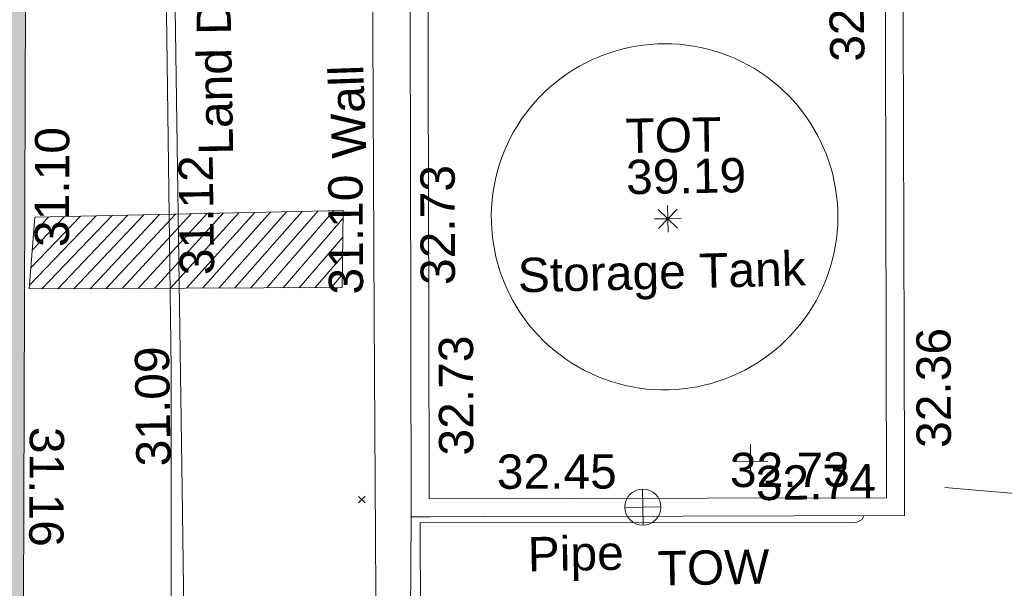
# Model space of a CAD drawing. Header units: millimetres. Extents: x -290717 to 520720, y -103372 to 287762.
# Tile 295 of 375: x 126117 to 136870, y 225566 to 231778. Entities that reach past the tile are written whole.
import ezdxf

# ---------------------------------------------------------------- set-up
doc = ezdxf.new("R2010")
doc.units = ezdxf.units.MM
doc.linetypes.add('IMPORT-UG_DRAINAGE_SURFACE_QLB4 _2_', pattern=[2700, 1500, -300.0000000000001, 0, -250, 150, -300.0000000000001, 0, -200])
doc.linetypes.add('IMPORT-UG_ELEC_STREET LIGHTING_QLB2 _2_', pattern=[2700, 1500, -300.0000000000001, 0, -250, 150, -300.0000000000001, 0, -200])
for name, color, linetype, lineweight, true_color in [('00_TOPO_TOP_OF_WALL', 7, 'Continuous', 9, 0x666666), ('00_UAV_BUILDING_OUTLINE', 5, 'Continuous', 9, 0x0000ff), ('00_UAV_COLLECTION_TANK', 4, 'Continuous', 9, 0x00ffff), ('00_UAV_LAND_DRAIN', 7, 'Continuous', 9, 0xff7f7f), ('00_UAV_LEVEL_SPOT', 7, 'Continuous', 9, 0x666666), ('00_UAV_PIPE', 140, 'Continuous', 9, 0x00bfff), ('00_UAV_TOP_OF_TANK', 7, 'Continuous', 9, 0x666666), ('00_UAV_TOP_OF_WALL', 7, 'Continuous', 9, 0x666666), ('00_UAV_WALL', 7, 'Continuous', 9, 0x7c00a5), ('12333-PUM-2D-U-0001-C01 - Rev2_REVIT IMPORT_dwg', 7, 'Continuous', 9, 0x767676), ('A_RHA_Line', 7, 'Continuous', 9, 0x00a600), ('PUM-SCAR', 7, 'Continuous', 9, 0x999999), ('PUM-SURFACE-QLB4', 4, 'IMPORT-UG_DRAINAGE_SURFACE_QLB4 _2_', 9, 0x00ffff)]:
    doc.layers.add(name, color=color, linetype=linetype, lineweight=lineweight, true_color=true_color)
doc.layers.add('A_RHA_Detail', color=7, linetype='Continuous', lineweight=9)
doc.layers.add('GEN-TEXT', color=7, linetype='Continuous', lineweight=9)
doc.styles.add('Swis721 Lt BT_2', font='swissl.ttf', dxfattribs={"height": 375})

# ---------------------------------------------------------------- blocks, each defined once
blk = doc.blocks.new('12333-PUM-2D-U-0001-C01 - Rev2_REVIT IMPORT_dwg_TOT-2077635-Site Location Plan Existing')
at = {"layer": '00_UAV_TOP_OF_TANK', "color": 254, "true_color": 0xcccccc, "flags": 128}
for points in [[(389.261101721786, 0), (0, 0), (0, 389.261101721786)], [(0, -389.261101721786), (0, 0), (-389.261101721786, 0)], [(275.2491646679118, 275.2491646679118), (0, 0), (-275.2491646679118, 275.2491646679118)], [(275.2491646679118, -275.2491646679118), (0, 0), (-275.2491646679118, -275.2491646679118)]]:
    blk.add_lwpolyline(points, dxfattribs=at)
blk = doc.blocks.new('12333-PUM-2D-U-0001-C01 - Rev2_REVIT IMPORT_dwg_TOW-2077249-Site Location Plan Existing')
at = {"layer": '00_TOPO_TOP_OF_WALL', "color": 254, "true_color": 0xcccccc, "flags": 128}
for points in [[(0, 525.0554400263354), (0, 0), (-525.0554401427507, 0)], [(525.0554401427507, 0), (0, 0), (0, -525.0554400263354)]]:
    blk.add_lwpolyline(points, dxfattribs=at)
at = {"layer": '00_TOPO_TOP_OF_WALL', "color": 254, "true_color": 0xcccccc}
blk.add_circle((0, 0), 525.0554401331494, dxfattribs=at)
blk = doc.blocks.new('12333-PUM-2D-U-0001-C01 - Rev2_REVIT IMPORT_dwg_UAV-2077255-Site Location Plan Existing')
at = {"layer": '00_UAV_LEVEL_SPOT', "color": 254, "true_color": 0xcccccc, "flags": 128}
for points in [[(500.0000000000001, 0), (0, 0), (0, 500.0000000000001)], [(0, -500.0000000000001), (0, 0), (-500.0000000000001, 0)]]:
    blk.add_lwpolyline(points, dxfattribs=at)
blk = doc.blocks.new('12333-PUM-2D-U-0001-C01 - Rev2_REVIT IMPORT_dwg_MGS62954_T2_Galway_ITM_3d_Rev1-2077680-Site Location Plan Existing')
at = {"layer": '00_UAV_COLLECTION_TANK', "color": 254, "true_color": 0xcccccc, "flags": 128}
blk.add_lwpolyline([(534040092.1505001, 725781076.332), (534040023.8455115, 725781036.3608233), (534039953.9266189, 725780999.285024), (534039882.5164837, 725780965.1696459), (534039809.7403836, 725780934.074539), (534039735.7259926, 725780906.0542543), (534039660.6031569, 725780881.1579492), (534039584.5036677, 725780859.4293004), (534039507.5610293, 725780840.9064273), (534039429.9102253, 725780825.621825), (534039351.6874816, 725780813.602308), (534039273.0300272, 725780804.8689628), (534039194.0758543, 725780799.4371104), (534039114.9634753, 725780797.3162804), (534039035.8316802, 725780798.5101933), (534038956.8192929, 725780803.0167544), (534038878.0649282, 725780810.8280581), (534038799.7067478, 725780821.9304005), (534038721.8822187, 725780836.304304), (534038644.7278715, 725780853.9245526), (534038568.3790613, 725780874.7602336), (534038492.9697297, 725780898.7747947), (534038418.6321705, 725780925.9261059), (534038345.4967966, 725780956.1665348), (534038273.6919127, 725780989.4430292), (534038203.3434889, 725781025.6972108), (534038134.5749401, 725781064.8654778), (534038067.5069097, 725781106.8791153), (534038002.2570581, 725781151.6644175), (534037938.9398553, 725781199.1428155), (534037877.6663815, 725781249.2310163), (534037818.5441312, 725781301.8411477), (534037761.6768247, 725781356.8809142), (534037707.1642267, 725781414.253757), (534037655.1019708, 725781473.8590246), (534037605.5813919, 725781535.5921495), (534037558.6893659, 725781599.3448305), (534037514.5081574, 725781665.0052239), (534037473.1152752, 725781732.4581388), (534037434.5833365, 725781801.58524), (534037398.9799395, 725781872.2652552), (534037388.1505001, 725781895.332), (534037356.5135393, 725781967.8741888), (534037327.9420812, 725782041.6775643), (534037302.4862496, 725782116.6126499), (534037280.1907029, 725782192.5479844), (534037261.094555, 725782269.3503513), (534037245.2313068, 725782346.8850132), (534037232.6287882, 725782425.0159479), (534037223.3091079, 725782503.6060872), (534037217.2886161, 725782582.5175573), (534037214.5778748, 725782661.6119206), (534037215.1816393, 725782740.750419), (534037219.0988507, 725782819.7942162), (534037226.3226367, 725782898.6046429), (534037236.8403242, 725782977.0434387), (534037250.6334618, 725783054.9729952), (534037267.6778516, 725783132.2565976), (534037287.943592, 725783208.7586643), (534037311.3951299, 725783284.3449844), (534037337.9913235, 725783358.8829541), (534037367.6855138, 725783432.2418083), (534037400.4256074, 725783504.2928507), (534037436.1541668, 725783574.9096793), (534037474.808512, 725783643.9684081), (534037516.3208302, 725783711.3478848), (534037560.6182945, 725783776.9299028), (534037607.6231925, 725783840.5994087), (534037657.2530614, 725783902.2447051), (534037709.4208335, 725783961.7576447), (534037764.0349889, 725784019.033822), (534037820.9997156, 725784073.9727546), (534037880.2150785, 725784126.4780613), (534037941.5771934, 725784176.4576302), (534038004.9784105, 725784223.8237795), (534038070.3075023, 725784268.4934133), (534038137.4498596, 725784310.3881661), (534038206.2876918, 725784349.4345396), (534038276.7002338, 725784385.5640337), (534038348.5639583, 725784418.7132651), (534038421.752792, 725784448.8240782), (534038444.1505001, 725784457.3320001), (534038518.7387912, 725784483.6961216), (534038594.3656707, 725784506.9136838), (534038670.8984632, 725784526.9439553), (534038748.2029039, 725784543.7517961), (534038826.143375, 725784557.3077196), (534038904.5831422, 725784567.587944), (534038983.3845955, 725784574.5744344), (534039062.4094903, 725784578.2549342), (534039141.5191903, 725784578.6229863), (534039220.5749101, 725784575.6779451), (534039299.437959, 725784569.4249774), (534039377.9699846, 725784559.8750528), (534039456.0332147, 725784547.0449252), (534039533.4907003, 725784530.957103), (534039610.2065544, 725784511.6398098), (534039686.0461914, 725784489.1269345), (534039760.8765628, 725784463.4579725), (534039834.5663906, 725784434.6779559), (534039906.986398, 725784402.8373743), (534039978.0095355, 725784367.9920875), (534040047.5112045, 725784330.2032253), (534040115.3694755, 725784289.5370827), (534040181.4653018, 725784246.0650017), (534040245.6827291, 725784199.8632472), (534040307.9090981, 725784151.0128727), (534040368.0352427, 725784099.5995784), (534040425.9556812, 725784045.7135606), (534040481.5688012, 725783989.449354), (534040534.7770389, 725783930.9056649), (534040585.4870484, 725783870.1851987), (534040633.6098676, 725783807.3944799), (534040679.0610723, 725783742.6436645), (534040721.7609261, 725783676.0463479), (534040761.6345186, 725783607.719364), (534040798.6118979, 725783537.7825819), (534040821.1505, 725783491.332), (534040853.2018769, 725783419.0050387), (534040882.1964005, 725783345.3993481), (534040908.0832046, 725783270.6440575), (534040930.8168747, 725783194.8703133), (534040950.3575287, 725783118.2110481), (534040966.6708852, 725783040.8007485), (534040979.7283253, 725782962.7752184), (534040989.5069417, 725782884.271341), (534040995.9895794, 725782805.426839), (534040999.1648658, 725782726.3800324), (534040999.02723, 725782647.269596), (534040995.5769139, 725782568.2343163), (534040988.8199701, 725782489.4128486), (534040978.768253, 725782410.9434718), (534040965.4393963, 725782332.9638484), (534040948.8567837, 725782255.610781), (534040929.0495066, 725782179.019973), (534040906.0523136, 725782103.3257909), (534040879.9055498, 725782028.6610279), (534040850.6550854, 725781955.1566715), (534040818.3522356, 725781882.9416732), (534040783.0536706, 725781812.1427225), (534040744.8213161, 725781742.8840252), (534040703.7222447, 725781675.2870842), (534040659.8285581, 725781609.470488), (534040613.2172607, 725781545.5497007), (534040563.9701245, 725781483.6368613), (534040512.1735458, 725781423.8405862), (534040457.9183935, 725781366.2657781), (534040401.2998493, 725781311.0134428), (534040342.4172416, 725781258.1805117), (534040281.3738705, 725781207.8596718), (534040218.2768266, 725781160.1392031), (534040153.2368038, 725781115.102823)], close=True, dxfattribs=at)
at = {"layer": '00_UAV_LAND_DRAIN', "color": 254, "true_color": 0xcccccc, "flags": 128}
blk.add_lwpolyline([(534033507.7019633, 725764811.5966702), (534033618.8120132, 725769810.1173351), (534033620.1505001, 725769870.3319999), (534033710.9611723, 725774809.2069005), (534033783.1505001, 725778735.332), (534033786.2570464, 725779808.4411135), (534033800.7308004, 725784808.1792247), (534033806.1505001, 725786680.3320003), (534033714.1505001, 725786670.3320001), (534033701.021753, 725783635.403292), (534033690.1505001, 725781122.332), (534033646.7268459, 725778636.0494431), (534033612.1504999, 725776656.332), (534033572.6233523, 725773636.6806085), (534033541.1505, 725771232.3320001), (534033494.1242883, 725768637.3769853), (534033425.1505001, 725764831.332), (534033400.665271, 725763638.341874), (534033389.2668344, 725763082.9775764)], dxfattribs=at)
at = {"layer": '00_UAV_PIPE', "color": 254, "true_color": 0xcccccc, "flags": 128}
blk.add_lwpolyline([(534036366.9936132, 725778373.9141533), (534036380.1505, 725779397.3320001), (534041136.1505001, 725779310.3320001), (534041208.1505001, 725779343.332), (534041225.9519612, 725779385.546894)], dxfattribs=at)
at = {"layer": '00_UAV_WALL', "color": 254, "true_color": 0xcccccc, "flags": 128}
for points in [[(534036104.2378526, 725764808.5729617), (534035630.2775475, 725764808.1553998), (534035689.4244599, 725768411.136259), (534035726.1505, 725770648.332), (534035792.1285502, 725773409.9824679), (534035867.1694063, 725776550.9757928), (534036720.1505, 725776516.3320001), (534036743.9329351, 725777519.1580106), (534036756.1505001, 725778034.332), (534035874.1505001, 725778044.332), (534035917.8358616, 725781645.7849793), (534035974.5345253, 725786320.0640413), (534036202.9907179, 725786314.5181539)], [(534038472.0184085, 725785805.4500805), (534038019.9921241, 725785812.2549295), (534037985.938989, 725785812.7675688), (534036379.0060002, 725785836.9585), (534036343.5869633, 725783484.1751914), (534036283.006, 725779459.9585), (534036491.4555455, 725779456.8204796), (534037085.7291963, 725779447.8742243), (534039248.9596809, 725779415.3087347), (534041668.7411824, 725779378.8811005), (534041674.9963022, 725779794.3904521), (534041697.0119076, 725781256.8229243), (534041750.257991, 725784793.8049322), (534041764.7411824, 725785755.8811003), (534039822.3109896, 725785785.12264)], [(534036283.006, 725779459.9585), (534036258.006, 725778376.9585), (534036974.006, 725778356.9585), (534036919.006, 725776135.9585001), (534036271.0060001, 725776169.9585001), (534036262.3188564, 725775842.3069291), (534036174.590358, 725772533.4655823), (534037863.4415845, 725772509.1793653), (534038440.5709687, 725772500.8800615), (534038411.1504999, 725769788.3320003), (534036848.1505, 725769794.3319999), (534036843.5849153, 725769647.4888628), (534036792.9814605, 725768019.927353), (534038404.1505, 725767930.3320003), (534038370.3250033, 725766173.4771214), (534038355.1505, 725765385.332), (534036124.9746233, 725765466.4995797)]]:
    blk.add_lwpolyline(points, dxfattribs=at)
blk.add_lwpolyline([(534041475.567997, 725779577.9592772), (534041550.8299727, 725784577.3928086), (534041565.6630056, 725785562.707915), (534037551.5445808, 725785623.136858), (534036572.1791855, 725785637.8803233), (534036511.6606749, 725781617.812187), (534036482.0841768, 725779653.1316853), (534039516.8372066, 725779607.4462076)], close=True, dxfattribs=at)
at = {"xscale": 0.375, "yscale": 0.375, "zscale": 0.375}
for name, p in [('12333-PUM-2D-U-0001-C01 - Rev2_REVIT IMPORT_dwg_TOT-2077635-Site Location Plan Existing', (534039142.1505, 725782666.3320001)), ('12333-PUM-2D-U-0001-C01 - Rev2_REVIT IMPORT_dwg_UAV-2077255-Site Location Plan Existing', (534040000.0000001, 725780000)), ('12333-PUM-2D-U-0001-C01 - Rev2_REVIT IMPORT_dwg_TOW-2077249-Site Location Plan Existing', (534038813.006, 725779521.9585))]:
    blk.add_blockref(name, p, dxfattribs=at)
at = {"layer": '00_UAV_BUILDING_OUTLINE', "color": 251, "true_color": 0x666666, "char_height": 375, "width": 1495.902363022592, "attachment_point": 1, "line_spacing_factor": 1.005061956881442, "style": 'Swis721 Lt BT_2'}
for s, insert, rotation in [('31.10', (534032222.6139867, 725782478.566571), 88.83071842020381), ('31.16', (534032510.1341133, 725780507.1383543), 268.6843652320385)]:
    blk.add_mtext(s, dxfattribs=dict(at, insert=insert, rotation=rotation))
at = {"layer": '00_UAV_COLLECTION_TANK', "color": 251, "true_color": 0x666666, "insert": (534037491.0810061, 725782265.2838459), "char_height": 375, "width": 3599.663464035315, "attachment_point": 1, "rotation": 0.4032071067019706, "line_spacing_factor": 1.005061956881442, "style": 'Swis721 Lt BT_2'}
blk.add_mtext('Storage Tank', dxfattribs=at)
at = {"layer": '00_UAV_LAND_DRAIN', "color": 251, "true_color": 0x666666, "char_height": 375, "attachment_point": 1, "line_spacing_factor": 1.005061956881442, "style": 'Swis721 Lt BT_2'}
for s, insert, width, rotation in [('Land Drain', (534034033.2654653, 725783451.1146829), 2963.311347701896, 90), ('31.12', (534033803.4508265, 725782140.5470278), 1495.902363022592, 89.75214670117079), ('31.09', (534033291.7532359, 725780059.8737012), 1495.902363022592, 89.83413477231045)]:
    blk.add_mtext(s, dxfattribs=dict(at, insert=insert, width=width, rotation=rotation))
at = {"layer": '00_UAV_LEVEL_SPOT', "insert": (534040051.8765643, 725779949.1441548), "char_height": 375, "width": 1495.902363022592, "attachment_point": 1, "line_spacing_factor": 1.005061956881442, "style": 'Swis721 Lt BT_2'}
blk.add_mtext('32.74', dxfattribs=at)
at = {"layer": '00_UAV_PIPE', "color": 251, "true_color": 0x666666, "insert": (534037548.0293381, 725779216.1546805), "char_height": 375, "width": 1201.470786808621, "attachment_point": 1, "line_spacing_factor": 1.005061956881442, "style": 'Swis721 Lt BT_2'}
blk.add_mtext('Pipe', dxfattribs=at)
at = {"layer": '00_UAV_TOP_OF_TANK', "char_height": 375, "attachment_point": 1, "line_spacing_factor": 1.005061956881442, "style": 'Swis721 Lt BT_2'}
for s, insert, width in [('TOT', (534038693.986953, 725783766.580019), 1139.735133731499), ('39.19', (534038693.986953, 725783316.7743858), 1495.902363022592)]:
    blk.add_mtext(s, dxfattribs=dict(at, insert=insert, width=width))
at = {"layer": '00_UAV_TOP_OF_WALL', "insert": (534038963.3925626, 725779036.848938), "char_height": 375, "width": 1343.937678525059, "attachment_point": 1, "line_spacing_factor": 1.005061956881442, "style": 'Swis721 Lt BT_2'}
blk.add_mtext('TOW', dxfattribs=at)
at = {"layer": '00_UAV_WALL', "color": 251, "true_color": 0x666666, "char_height": 375, "attachment_point": 1, "line_spacing_factor": 1.005061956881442, "style": 'Swis721 Lt BT_2'}
for s, insert, width, rotation in [('32.73', (534040945.5524475, 725784347.337853), 1495.902363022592, 89.98480113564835), ('Wall', (534035487.2520581, 725783384.3698277), 1130.237340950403, 91.0117698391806), ('32.73', (534036429.9902959, 725781989.3244014), 1495.902363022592, 89.13752871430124), ('31.10', (534035425.6749411, 725781901.7732468), 1495.902363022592, 89.30504046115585), ('32.73', (534036598.0640077, 725780122.9613972), 1495.902363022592, 89.13752871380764), ('32.36', (534041814.1205226, 725780115.4629287), 1495.902363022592, 89.13752871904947), ('32.45', (534037228.511995, 725780123.8655), 1495.902363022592, 359.13752871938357), ('32.73', (534039774.2632748, 725780098.8566104), 1495.902363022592, 359.13752871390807)]:
    blk.add_mtext(s, dxfattribs=dict(at, insert=insert, width=width, rotation=rotation))
blk = doc.blocks.new('12333-PUM-2D-U-0001-C01 - Rev2_REVIT IMPORT_dwg-1620468-Site Location Plan Existing')
at = {"layer": 'PUM-SCAR', "true_color": 0xdddddd}
h = blk.add_hatch(dxfattribs=at)
h.set_pattern_fill('FP_13', color=254, style=0, pattern_type=2)
h.set_pattern_definition([(225, (-533641079.65, -725615854.3560001), (88.38834764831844, -88.38834764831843), [])])
h.paths.add_polyline_path([(391075.3501529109, 166166.6438212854), (394492.3501529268, 166123.6438213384), (394517.3501528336, 166964.6438213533), (391150.3501528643, 166948.6438212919)])
at = {"layer": 'GEN-TEXT', "color": 253, "true_color": 0xaaaaaa}
for p, q in [((394631.9948137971, 163768.2884823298), (394702.7054919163, 163838.999160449)), ((394702.7054919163, 163768.2884823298), (394631.9948137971, 163838.999160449))]:
    blk.add_line(p, q, dxfattribs=at)
at = {"layer": 'PUM-SCAR', "color": 254, "true_color": 0xdddddd, "flags": 128}
blk.add_lwpolyline([(391075.3501529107, 166166.6438212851), (394492.3501529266, 166123.6438213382), (394517.3501528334, 166964.6438213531), (391150.3501528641, 166948.6438212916)], close=True, dxfattribs=at)
at = {"layer": 'PUM-SURFACE-QLB4', "color": 131, "true_color": 0xaaffff}
blk.add_line((402282.5006528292, 163692.9758213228), (401033.8700274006, 163823.9268442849), dxfattribs=at)
blk.add_blockref('12333-PUM-2D-U-0001-C01 - Rev2_REVIT IMPORT_dwg_MGS62954_T2_Galway_ITM_3d_Rev1-2077680-Site Location Plan Existing', (-533641079.6498471, -725615854.3561786))

msp = doc.modelspace()

# ---------------------------------------------------------------- hatches: boundary and pattern name
at = {"layer": 'A_RHA_Detail', "true_color": 0xc0c0c0}
h = msp.add_hatch(color=9, dxfattribs=at)
h.paths.add_polyline_path([(-80880.60083898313, -68502.79057078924), (-80400.86592458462, -68483.4150911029), (-80400.86592458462, -62984.64684182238), (-24474.85765180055, -63009.32043784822), (-24456.14471274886, -50840.30023854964), (-36622.55041054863, -50831.65104346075), (-36622.5504104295, -44228.57792609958), (-50959.05265825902, -44213.68205212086), (-50959.05265825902, -42573.78171509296), (-54563.93258049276, -42571.21897729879), (-54565.69773355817, -45054.17447471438), (-92408.82109324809, -45027.27149617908), (-92411.78875845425, -49201.74309219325), (-100061.9988811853, -49201.74309219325), (-100052.221444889, -64852.82557835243), (-86120.90825231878, -64852.82557835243), (-86092.16626519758, -62957.90041523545), (-84861.10047611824, -62957.90041520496), (-84854.79054275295, -68240.10973718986), (-80870.60226895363, -68240.10973718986)])
h.paths.add_polyline_path([(-137238.9269955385, -68461.93840922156), (-132719.7426408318, -68433.06336920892), (-132847.0731201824, -62850.0428228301), (-130454.6837966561, -62916.63108081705), (-130498.2830220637, -61355.8539363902), (-117581.136331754, -61423.42893434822), (-117492.3908565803, -49183.91309186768), (-125136.5200282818, -49178.47881939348), (-125133.5727033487, -45032.61887132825), (-163007.1824077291, -45005.69421944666), (-163007.1824077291, -44090.29634113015), (-163123.8521375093, -44090.21339942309), (-163122.6389897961, -42383.751842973), (-166563.8543420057, -42383.75184295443), (-166565.0349082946, -44044.3982420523), (-193158.4656786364, -44025.49275802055), (-193195.152889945, -62863.6565097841), (-137269.7106414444, -62916.63108078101), (-137254.3708868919, -65679.90523788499)])
h.paths.add_polyline_path([(120310.9497607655, -32334.2823016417), (120312.4652266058, -31610.73011961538), (133451.2244789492, -31638.24899384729), (133469.2230092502, -19717.98315777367), (121295.7536929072, -19692.48606427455), (121319.8434528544, -8190.941560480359), (112277.0825929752, -8172.001674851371), (112263.1769726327, -14811.12345451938), (78285.85310969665, -14739.95861435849), (78292.82277619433, -8167.077575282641), (76545.55099677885, -8163.40371230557), (69355.76844230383, -8152.931592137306), (69353.66597202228, -9156.746357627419), (68372.60878942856, -9154.691552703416), (68372.60878942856, -13705.52853212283), (69333.72334743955, -13707.54156767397), (69325.07112544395, -16249.53369225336), (66623.4489111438, -16249.53369225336), (66619.79243932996, -17995.29925522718), (65989.07757491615, -17995.29925522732), (65985.44262769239, -19730.78799479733), (57152.23993372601, -19712.28702423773), (57127.42535098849, -31559.89461998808), (70277.87165423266, -31587.43801817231), (70277.87165428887, -32271.74147154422), (78263.96947906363, -32285.12944888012), (78266.62669288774, -31019.79372153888), (112335.8856506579, -31091.15111856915), (112335.8856506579, -32317.57330550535), (119781.4233959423, -32333.17321910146)])
h.paths.add_polyline_path([(7503.71740934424, -1791.43926322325), (15482.43097389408, -674.0213230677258), (15484.0826184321, 148.1327206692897), (56188.28042539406, 205.5276654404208), (56155.8432600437, 14338.31663138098), (18016.62665932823, 14236.4814953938), (17967.9025208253, 34313.18372075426), (21727.10644861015, 34324.06926249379), (21708.9097307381, 40608.10218319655), (18009.66447156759, 40608.10218325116), (17995.54603703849, 45483.75063445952), (9770.084212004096, 45420.63294734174), (3966.216019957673, 45443.14492469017), (3984.771235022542, 14176.56786831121), (1023.062455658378, 14176.56786840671), (-276.5134647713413, 14190.52623465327), (-231.6790044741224, 5976.811441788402), (-226.4491536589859, 193.7444677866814), (1220.250839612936, 179.5999159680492), (7477.609307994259, 143.2867556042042), (7488.638446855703, -674.0213230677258)])
h.paths.add_polyline_path([(77755.59663317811, 53.47451145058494), (77729.51881611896, 1699.844979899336), (94464.47132486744, 1659.976083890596), (94606.37913471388, 17991.39023626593), (88810.41901146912, 18015.03260816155), (88799.89418497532, 14436.74271609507), (69413.88950349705, 14457.87738898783), (69377.35724448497, 99.62816357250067), (70760.85642036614, 92.0068082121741)])
h.paths.add_polyline_path([(61252.12079698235, 46453.95617369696), (105774.7348988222, 46472.68783510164), (105768.2642197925, 61852.61234310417), (92285.13876306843, 61852.61234310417), (92308.59670397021, 65784.30757142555), (96107.46680002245, 65767.6044524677), (96059.6808111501, 75209.20847378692), (101084.8427276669, 75071.88872768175), (104988.0046543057, 74765.36560410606), (108403.6894220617, 74363.84089439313), (112009.2703903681, 73787.25420864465), (115645.3524814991, 73049.69667210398), (116890.8108050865, 72761.69136255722), (120208.9929832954, 71893.18353872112), (120865.241739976, 71703.68487155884), (124135.6329505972, 70669.67317909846), (127435.6253142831, 69480.50055823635), (127820.4368655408, 69394.93141813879), (128274.3081769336, 69331.69585757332), (128731.879114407, 69306.66104520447), (129189.9401456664, 69320.00258265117), (129645.2782985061, 69371.62688830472), (130094.6997111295, 69461.17185607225), (130535.0520071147, 69588.00939078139), (130963.2464342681, 69751.2498188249), (131376.279516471, 69949.74812593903), (131771.254123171, 70182.11198906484), (132162.5575600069, 70460.54046602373), (132496.0921582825, 70741.69081117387), (132820.8713676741, 71064.98072578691), (133117.4593294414, 71414.31364276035), (133383.77568926, 71787.23923958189), (133616.5473239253, 72178.53728446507), (133817.1647262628, 72590.54524901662), (133982.6025969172, 73017.89547517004), (134111.7005086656, 73457.59040804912), (134203.5529320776, 73906.545904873), (134257.5155882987, 74361.61286220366), (134272.5462649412, 74819.59931534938), (134250.5259874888, 75277.29281749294), (134189.6227572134, 75731.48297750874), (134090.9274700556, 76178.98397761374), (133955.1324028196, 76616.65691996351), (133783.1900598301, 77041.4318434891), (133576.3064937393, 77450.3292564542), (133335.9328436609, 77840.48103831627), (133063.7551572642, 78209.15055536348), (132761.6825665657, 78553.75185442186), (132431.8338935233, 78871.86780505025), (132076.5227904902, 79161.26705200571), (131698.2415079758, 79419.91966864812), (131299.6434187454, 79646.01139199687), (131093.5942456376, 79746.34209763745), (132146.0467355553, 83110.22226149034), (122787.763295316, 86282.54285521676), (121604.3555410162, 82800.35918872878), (117095.9864226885, 83870.84033788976), (116841.9598400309, 83526.35449576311), (116120.5435466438, 91221.9361197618), (110237.7341284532, 91274.27491024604), (110194.3680786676, 90435.39030217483), (104988.0046543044, 90486.49901569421), (104973.2761846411, 94309.82427956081), (103746.1314668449, 94309.82427962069), (103839.9937121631, 122852.1474272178), (96365.09202303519, 122931.9599471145), (96350.3400238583, 123952.416858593), (104555.5505249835, 123902.1925258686), (104607.3234457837, 120248.5396157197), (125502.5015002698, 120134.193340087), (125662.0200253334, 137657.3796883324), (114479.5865733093, 137699.2256881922), (114382.3062641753, 129149.9458158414), (104644.1590035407, 129187.997507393), (104577.9931702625, 126217.3903165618), (101184.4926405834, 126159.1566967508), (101264.6166812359, 135959.2655565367), (89967.23177303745, 135988.8856164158), (89927.63362986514, 125823.6463181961), (93630.53562299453, 125840.7948842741), (93580.6568888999, 122931.9599471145), (88697.38835373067, 122904.7310127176), (88679.38989541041, 95739.0914377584), (86378.25848993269, 95739.0914377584), (86378.18187189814, 96178.10083375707), (83279.5074328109, 96200.92083330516), (83273.62493422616, 95735.74732136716), (70169.67509616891, 95733.22421950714), (70166.2684274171, 96272.07409350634), (66674.99731291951, 96257.14073659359), (66654.74538556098, 95755.71092140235), (65784.77231076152, 95755.71092140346), (65887.65094981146, 117470.6305650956), (53473.34271625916, 117487.9046429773), (53434.44066306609, 98570.4634906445), (40649.41626913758, 98570.46349066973), (40610.16711556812, 94406.01479082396), (38853.82372865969, 94410.36303444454), (38848.65589191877, 89463.65332732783), (40612.46601909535, 89518.45976927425), (40665.38257359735, 86257.73741131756), (38372.19584673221, 86305.7230928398), (38369.79373532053, 76901.0507917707), (50937.95125076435, 76944.40198877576), (50922.88567283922, 74598.78180893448), (56484.90611318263, 74588.85093774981), (56484.9061131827, 75194.85181998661), (92465.40372273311, 75233.02581663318), (92645.92783659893, 71766.64845097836), (89810.5550181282, 69362.83965827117), (85313.16173971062, 69360.94750424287), (85313.16173971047, 66907.40508090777), (75210.14498260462, 66903.15451592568), (75210.14498260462, 63815.70944554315), (70819.40014306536, 63815.70999204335), (70819.21601502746, 64253.35708063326), (69456.8341568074, 64253.35708063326), (69455.71957374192, 66901.99623168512), (61303.3285675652, 66898.56680686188), (61304.56054652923, 63970.32021231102), (70500.41048205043, 63970.32021223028), (70500.40885431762, 61852.59006210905), (61245.64388480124, 61848.69637492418), (61252.12079698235, 46455.07044720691)])
h.paths.add_polyline_path([(-17153.16561239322, 48569.32684293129), (-17153.16561227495, 60770.38083690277), (-29362.88357762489, 60774.7042869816), (-29362.88357762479, 67399.20394583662), (-43507.25361058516, 67405.01911302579), (-43488.53133082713, 69093.07334179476), (-45766.41866234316, 69109.32868391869), (-45794.34620035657, 67405.01911302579), (-47272.11273197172, 67404.21245453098), (-47272.44887636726, 66454.91798912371), (-86004.56386335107, 66468.6329952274), (-86006.66970790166, 60521.58362724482), (-92662.8772251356, 60521.58362724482), (-92666.53762789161, 50184.35611936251), (-79752.016597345, 50179.78302554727), (-79752.016597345, 48591.49323813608), (-17157.71631240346, 48569.32845421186)])
h.paths.add_polyline_path([(-201056.4185879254, 48628.75479108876), (-138377.9751621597, 48634.64535782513), (-138377.9751621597, 50133.28202330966), (-125467.710581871, 50134.49533928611), (-125468.6909603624, 60566.19036866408), (-132186.8595615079, 60565.86652591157), (-132187.4203588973, 66533.01978768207), (-170643.3098734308, 66805.61809689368), (-170643.3098732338, 67738.78475851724), (-200340.0100486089, 67488.93693767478), (-200348.7175167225, 60827.7802510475), (-201057.5650552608, 60827.71357562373), (-201056.6510294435, 51102.0431337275)])
h.paths.add_polyline_path([(-240051.5126725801, 54769.1949116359), (-239444.4902595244, 54811.10754483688), (-239186.5396225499, 54841.92927608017), (-238764.8191578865, 54940.98166103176), (-238382.4735933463, 55122.46891391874), (-237990.3402229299, 55354.87497237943), (-237269.2031026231, 55936.21514997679), (-237030.2712443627, 56228.66101920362), (-236793.0039600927, 56569.31473977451), (-236554.5880579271, 57004.26389721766), (-236432.7219585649, 57267.46508911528), (-236300.0815274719, 57753.26239002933), (-236250.7285154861, 58017.17885687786), (-236235.6490610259, 58516.21786795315), (-236233.2538430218, 58987.85640057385), (-236213.702979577, 59823.48083772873), (-236363.8287856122, 59820.8603820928), (-236634.0279869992, 60698.06075831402), (-236391.9547756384, 61432.1972634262), (-236225.4740089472, 61435.10319604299), (-236201.6036570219, 62637.68779599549), (-232563.5271750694, 62639.28734435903), (-232563.5271750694, 63049.03842407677), (-232732.1945866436, 63049.15302221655), (-232860.1521278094, 63457.9589027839), (-232731.6068089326, 63914.24862701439), (-232560.8209657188, 63914.24862701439), (-232521.9864006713, 70597.99604498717), (-240628.6947850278, 70598.85496274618), (-240629.7923196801, 72350.98321581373), (-246412.6011213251, 72347.36085937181), (-246412.6011213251, 70616.45923939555), (-254449.5805725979, 70618.60952619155), (-254454.637144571, 70754.06491724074), (-254469.7140363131, 73191.6627625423), (-263883.2532625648, 73267.83063692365), (-263902.4181505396, 68260.74348557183), (-263714.8217520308, 68259.82096576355), (-263552.9672900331, 67819.6543439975), (-263719.0883117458, 67392.20684197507), (-263913.629869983, 67392.20684288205), (-263956.7001914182, 58633.76423459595), (-260181.1963171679, 58611.22607638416), (-260192.3146984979, 56354.25111578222), (-257184.684388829, 56339.46086010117), (-257213.4419958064, 57092.93866025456), (-257338.5163846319, 57093.27331227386), (-257471.0109295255, 57531.7457231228), (-257338.5163845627, 58062.22513700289), (-257203.4956297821, 58064.06881293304), (-257173.5751889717, 58598.54056827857), (-256478.2273617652, 58575.27357918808), (-256478.2273617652, 58788.51859477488), (-256013.0091299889, 58911.92701537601), (-255397.0786589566, 58780.99767608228), (-255397.0786664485, 58595.98242230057), (-243809.8853614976, 58585.92793205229), (-243805.3570672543, 58352.04527760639), (-243740.9394682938, 57884.52572396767), (-243619.083060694, 57421.84877501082), (-243424.3877541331, 56943.65915328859), (-243247.1437899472, 56608.24157716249), (-243003.0710577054, 56249.99021479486), (-242732.2093200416, 55932.75703086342), (-242371.7230179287, 55603.12658814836), (-242141.2551255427, 55424.88676771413), (-241804.9643038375, 55216.88439829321), (-241529.464082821, 55077.02869058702), (-241100.6275144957, 54917.18295005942), (-240836.2134980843, 54840.82833179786), (-240453.4486196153, 54788.6078413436), (-240203.3756532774, 54776.52967577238)])
h.paths.add_polyline_path([(40276.69022620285, 59895.3641775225), (40328.62676026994, 69196.9439153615), (36588.99968782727, 69217.82459101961), (36619.46637569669, 74674.25962431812), (32264.36460075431, 74687.02318924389), (32233.48293864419, 69156.26826309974), (11916.69390488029, 69269.70959690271), (11966.66200108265, 78218.75165977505), (29087.50901742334, 78123.15526811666), (29143.44567202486, 88141.13700481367), (15719.34879623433, 88216.09212957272), (15732.60379610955, 90589.99788900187), (4594.294101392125, 90652.19003492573), (4525.129359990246, 78265.12250452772), (10096.76365550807, 78234.01258734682), (10077.43887221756, 74773.03821913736), (4547.641142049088, 74803.91453678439), (4465.579974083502, 60107.16002351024), (19125.89094757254, 60025.30234268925), (19139.86249371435, 62527.53804648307), (31738.59196305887, 62457.19146407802), (31724.55430855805, 59943.11609818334), (38369.79364222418, 59906.01157297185)])
h.paths.add_polyline_path([(-246083.0241259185, 72334.29150213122), (-246083.0594797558, 72334.30275087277), (-246208.2905500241, 72334.29150213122)])
h.paths.add_polyline_path([(-114575.3004830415, 112178.0758696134), (-114575.3246436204, 112178.0758696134), (-114707.2752166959, 115801.5811617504)])
h.paths.add_polyline_path([(-154699.9178766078, 101760.4080976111), (-114382.0503338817, 101776.0542915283), (-114382.0503338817, 106926.936016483), (-113755.641395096, 106927.1791078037), (-113757.5507412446, 111847.2721532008), (-114431.6837526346, 111847.2721532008), (-114431.8098651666, 112178.075869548), (-114575.3004830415, 112178.0758696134), (-114578.9984943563, 121707.2390834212), (-123056.9849702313, 121707.2390834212), (-123068.8201032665, 156452.7036899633), (-119381.2340625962, 156454.1347343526), (-119381.2340625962, 160165.8603541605), (-115501.031452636, 160167.3661472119), (-115503.3750945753, 166206.5793118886), (-132411.7987151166, 166599.6604729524), (-132411.8243306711, 166665.6603411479), (-135275.0124468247, 166664.5489553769), (-135275.0124468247, 166628.1883102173), (-135911.3205077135, 166628.1944503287), (-135911.3479256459, 166352.1604668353), (-152521.1633846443, 166345.7145607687), (-152518.3680955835, 159142.6836790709), (-150699.3133726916, 159117.9265656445), (-150755.6690356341, 122560.6912032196), (-151059.2005266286, 122560.6912032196), (-151061.0981347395, 121302.4374931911), (-154138.3148337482, 121372.6012653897), (-154138.3148337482, 121865.183451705), (-154704.3888425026, 121867.2611370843), (-154688.5451973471, 119352.3937021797), (-154745.5933227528, 119352.3715636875), (-154745.5763474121, 118722.1532660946), (-160794.1544526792, 118748.744283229), (-160794.1544527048, 119410.5425977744), (-163852.1622693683, 119422.408321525), (-163855.0715294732, 118762.2003111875), (-167568.6765459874, 118778.5256058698), (-166634.6619849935, 124395.1277019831), (-166843.6206842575, 124471.2090400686), (-167568.6765459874, 124707.6250904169), (-168028.2173235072, 124841.3808643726), (-168630.5006276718, 124991.3056740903), (-169238.2056070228, 125117.4693074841), (-169850.3952285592, 125219.6772877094), (-170466.1255403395, 125297.7720169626), (-171089.1102599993, 125351.8553033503), (-171704.4065937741, 125381.1774254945), (-172325.0479971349, 125386.3595015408), (-172782.2248668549, 125374.5832363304), (-173401.7764236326, 125337.4554476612), (-174019.3926983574, 125276.0328036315), (-174634.1213722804, 125190.4100127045), (-175245.0145766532, 125080.7190996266), (-176047.1958093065, 124895.7675261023), (-176665.4852587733, 124724.7228134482), (-177045.3001228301, 124609.1129151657), (-177631.5127793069, 124405.2077276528), (-176665.4852586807, 118818.5158793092), (-177558.9402083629, 118822.4435769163), (-177662.2853368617, 125263.4341236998), (-176365.3912352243, 126542.9270807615), (-159462.2970490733, 126319.9103917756), (-157057.7396790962, 128609.0850976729), (-157060.6673204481, 136153.1661957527), (-158638.8016610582, 137740.2441626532), (-159352.3735831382, 137740.2441626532), (-161634.4140635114, 140201.1078539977), (-168727.9404946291, 140256.8191147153), (-171035.0401162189, 137942.884730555), (-174184.1459014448, 137942.884730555), (-176460.1168228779, 140292.2858551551), (-177341.68569345, 140292.285855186), (-177341.7114445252, 140358.4281613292), (-183428.5803825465, 140356.0660244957), (-185921.6385984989, 137917.4639097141), (-185921.6385985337, 131757.309115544), (-186906.8767412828, 131756.9267734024), (-187725.3914540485, 130809.9989183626), (-187724.0588902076, 127376.1828149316), (-186481.0281350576, 126304.557648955), (-186479.4846755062, 122327.2959175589), (-185176.2828158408, 121059.4673825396), (-180304.1129154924, 121059.4673825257), (-180304.1136492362, 118802.0484409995), (-193555.3706955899, 118802.0484409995), (-193555.3686998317, 133117.8341649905), (-192593.6442938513, 133118.2073819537), (-192593.6442938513, 134200.8158367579), (-192224.6284783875, 134200.9592041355), (-192225.5653014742, 136615.0101267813), (-192595.0012461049, 136615.0101267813), (-192595.4357332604, 137734.4745166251), (-193589.2709668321, 137734.4746851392), (-193589.2685988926, 147474.5705834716), (-193163.2062206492, 147492.8644728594), (-192606.8095195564, 147551.4951472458), (-192359.9383250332, 147589.5931622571), (-192199.8207947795, 147616.5827293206), (-191882.7548926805, 147682.9245600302), (-191568.5380071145, 147761.6632019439), (-191020.2573150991, 147932.4221712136), (-190950.5841382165, 147955.8263236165), (-190647.7999969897, 148070.951423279), (-190349.769078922, 148197.8750093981), (-190056.9509284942, 148336.4013817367), (-189769.7970512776, 148486.316942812), (-189375.4954991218, 148717.2624196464), (-189132.9060261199, 148873.2749095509), (-188867.5421091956, 149059.0543930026), (-188609.6764469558, 149255.1087866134), (-188354.9814056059, 149465.3525772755), (-188079.6339208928, 149713.8792482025), (-187884.9836199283, 149901.8220103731), (-187538.2510284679, 150274.4802367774), (-187446.2998447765, 150378.396083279), (-187241.3270201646, 150629.2310214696), (-187046.3599558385, 150887.9197697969), (-186861.699277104, 151154.0634500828), (-186546.1373636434, 151669.8298752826), (-186524.4196769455, 151707.063245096), (-163675.289831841, 151669.8298752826), (-163687.5843044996, 148134.0767945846), (-157303.6541541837, 148136.4921063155), (-157303.6541541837, 155759.9150161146), (-157557.4317586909, 155765.0384228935), (-157555.9168973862, 166678.0466575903), (-187009.2021991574, 166699.7464767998), (-187013.0952111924, 162054.4009359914), (-188707.1775469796, 162044.5925187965), (-188705.9961893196, 155021.5333641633), (-188737.9999316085, 154650.5326603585), (-188799.0133970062, 154283.1866125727), (-188857.2045401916, 154035.4341107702), (-188966.1106131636, 153679.3368924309), (-189102.6200311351, 153332.8820747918), (-189265.8911677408, 152998.2056672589), (-189454.9174010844, 152677.3710606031), (-189645.2484685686, 152421.322012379), (-189916.9563410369, 152104.2450531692), (-190212.7041973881, 151809.4634871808), (-190530.6686598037, 151538.7947475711), (-190868.889367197, 151293.9075915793), (-191225.2810786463, 151076.3118324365), (-191597.6465194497, 150887.3490190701), (-192092.8415776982, 150682.5621956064), (-192485.2937347, 150569.6612301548), (-192903.8930807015, 150482.2408890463), (-193187.215491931, 150440.8868273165), (-193594.1866364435, 150407.1257787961), (-193594.5953882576, 151459.989522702), (-205369.2399268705, 151455.4201248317), (-205354.452352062, 113350.0822379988), (-207187.1580384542, 113349.3709450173), (-207184.3024929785, 105991.0636522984), (-205312.8709512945, 105991.0636522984), (-205311.2365670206, 101769.6553082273), (-175488.645120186, 101781.2285901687), (-175488.645120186, 110889.6985621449), (-154703.462766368, 110897.5679794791), (-154700.5193329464, 103310.2697088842)])
h.paths.add_polyline_path([(193735.9435692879, 113047.8274775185), (208865.0938716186, 114991.026643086), (208976.1154122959, 114126.6471161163), (216447.8967330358, 115086.3281915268), (216038.7305308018, 118271.970241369), (232648.5073383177, 120405.3421627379), (233425.9936153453, 114352.0734369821), (240632.2017567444, 115277.6440986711), (239854.8412683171, 121329.9334728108), (256406.8682407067, 123455.8879629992), (257091.7572256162, 118089.1198988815), (264572.287122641, 119040.8180953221), (261877.8350554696, 138524.7609215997), (259178.7147038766, 138221.6086023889), (259197.3483654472, 137439.0084132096), (254686.1480587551, 136897.0007613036), (255412.6810205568, 131314.8303174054), (240852.7447965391, 129522.4514055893), (239771.0426540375, 137918.8519126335), (240649.582243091, 138010.1984551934), (240062.3063116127, 142776.6750342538), (239165.7694641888, 142685.0143484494), (237630.9646614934, 151018.3171733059), (266172.8791088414, 154560.7889781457), (271297.187694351, 142612.4006970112), (276531.7397502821, 144861.0987145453), (274941.5029779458, 148527.903728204), (302074.530765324, 160134.9084326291), (300215.9323773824, 164320.1841173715), (301528.161327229, 164907.0997990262), (300405.1237791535, 167477.8916353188), (299016.6944531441, 166945.7181825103), (295626.7488506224, 174518.7544287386), (294333.0289184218, 177537.1551681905), (287288.847594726, 174518.7544287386), (289427.6893504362, 169661.0163464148), (272956.7816584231, 162557.1203578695), (271943.2187786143, 164897.4305293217), (267016.3118217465, 162764.0369715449), (268502.3094164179, 159357.043014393), (265200.4029571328, 157946.4096681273), (226856.4166955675, 153146.7821791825), (227510.3041274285, 148852.0205335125), (228280.9873164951, 141179.0007484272), (227302.3544112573, 141050.2812999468), (227895.3788231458, 136433.1758633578), (228748.5501749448, 136523.8855003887), (229602.307730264, 128023.7667641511), (217691.2359889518, 126493.8999679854), (217642.3600127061, 126874.4332670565), (215138.5007311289, 126552.8357430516), (215194.9980427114, 126112.9650749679), (215015.6132225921, 126089.9247571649), (214840.967257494, 127449.6644606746), (192258.7012018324, 124549.1816390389), (193486.3576426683, 114991.026643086)])
h.paths.add_polyline_path([(-78076.24179098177, 117605.518872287), (-78076.23951907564, 117610.0871212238), (-78070.31812256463, 129485.733079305), (-74723.15926546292, 129478.3852560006), (-74723.15926546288, 125435.7860625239), (-48015.64546089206, 125380.0246061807), (-47996.55031653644, 135872.5822179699), (-61198.159180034, 135901.5630078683), (-74714.72264147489, 135923.5088764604), (-74723.62876031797, 131865.2975510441), (-78070.31812256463, 131872.6421692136), (-78062.97909490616, 149549.768943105), (-58292.26570494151, 149541.5607197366), (-58292.26570494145, 148946.2407608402), (-37707.70924049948, 148937.6946534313), (-37707.70924049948, 159740.0690313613), (-44148.26955758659, 159742.7429641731), (-44148.26955758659, 162961.3319175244), (-49829.95437586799, 162961.3319175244), (-49830.92144141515, 160632.0129326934), (-78494.0902662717, 160643.9130440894), (-78494.0902662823, 161615.1537737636), (-78739.22585210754, 161615.2555472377), (-78691.79195364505, 168187.9195488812), (-90844.5764503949, 168126.8149080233), (-90962.52567696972, 152686.7636278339), (-89064.97866810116, 152685.97582136), (-89079.54115383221, 117610.0871212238), (-78374.80210165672, 117605.6428258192)])
h.paths.add_polyline_path([(69254.82576126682, 129235.9722870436), (69259.97086178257, 136167.7892474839), (86068.0992678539, 136131.0235193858), (86008.66431381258, 164703.3084147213), (58789.63167882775, 164723.5115811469), (58789.63167882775, 170119.2062865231), (54460.16324890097, 170122.4198087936), (54457.21717773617, 166153.2792453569), (47042.21516498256, 166158.7829869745), (47041.10931533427, 164668.9097040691), (39173.27935198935, 164674.7495545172), (39172.83712618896, 164078.9539098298), (17014.87910992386, 164095.400525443), (17002.38841206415, 147267.1142245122), (12659.63471563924, 147267.1142245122), (12653.6008753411, 139137.9291796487), (17031.41608901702, 139134.6797717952), (17024.58791744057, 129935.3194463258), (39191.34773726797, 129918.8662983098), (39191.34773726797, 129258.2867272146), (69014.0340609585, 129236.1510132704)])
h.paths.add_polyline_path([(39265.62356917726, 139467.8223435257), (33050.91021530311, 139484.1586867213), (33087.56357182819, 153427.9220784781), (39277.60130890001, 153411.6505991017), (39277.60130890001, 152830.3127277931), (43058.29603858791, 152820.3745823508), (43024.83899408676, 140092.5601633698), (39267.2657899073, 140092.5601633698)])
h.paths.add_polyline_path([(1979.548949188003, 189123.2414339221), (18699.10403225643, 189180.0465563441), (18678.46874727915, 195253.6675675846), (24349.02704558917, 195272.9334349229), (24334.96888369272, 199550.7690689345), (28829.78348971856, 199566.0403168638), (28798.35772162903, 208815.6446465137), (24334.94961552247, 208806.1514042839), (24333.90624838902, 209113.2475694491), (16811.59093053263, 209087.6902915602), (16806.58456496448, 208843.590909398), (6772.293057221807, 208809.4991440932), (6797.166076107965, 201488.5780549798), (-8471.058649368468, 201436.7038403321), (-8471.058649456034, 200429.0172029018), (-11856.09020773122, 200417.5164702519), (-11823.72827012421, 190892.3684139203), (-7614.729360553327, 190904.9356358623), (-7614.729360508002, 190170.8290169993), (-4608.619189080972, 190169.2993656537), (-4608.238782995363, 190916.8832264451), (1973.379031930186, 190939.2444093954), (1977.122761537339, 189837.3456606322)])
h.paths.add_polyline_path([(-20506.2213294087, 190640.028646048), (-20122.28942212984, 206347.1214480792), (-41550.34215554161, 207015.255795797), (-41462.26177905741, 210449.6195896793), (-31391.41053375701, 210152.0276719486), (-31078.64493158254, 223862.574366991), (-44305.08575746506, 224230.797228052), (-44490.79956595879, 211865.5542346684), (-47510.12209651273, 211942.9901386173), (-47722.57925074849, 203659.0205615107), (-47076.06680551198, 203635.3001466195), (-47175.4684425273, 199531.9403872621), (-46801.21126120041, 199520.4703265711), (-46873.68175963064, 195478.589946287), (-44600.40472249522, 195425.25597799), (-44685.88459510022, 192243.2795180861), (-38073.99929110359, 192135.6564361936), (-38104.39995468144, 191126.9722513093), (-21537.79264469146, 190668.5723413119)])
h.paths.add_polyline_path([(16801.02360974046, 195961.5001375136), (9656.615133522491, 196015.1086064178), (9643.83815057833, 199513.9922857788), (11631.77992465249, 199485.8321209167), (11631.79209405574, 203322.2460457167), (16806.58456511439, 203391.4855727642), (16801.04077099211, 195984.4293109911)])
h.paths.add_polyline_path([(122084.9263243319, 200536.2570557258), (122088.180516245, 206386.1947929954), (125211.1061637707, 206386.1947929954), (125211.1162733, 206645.8932838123), (126202.709897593, 206645.8932838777), (126203.0204768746, 207041.0477229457), (130401.4034740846, 206979.0758390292), (130444.269112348, 209883.2802976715), (126202.8383602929, 209945.883203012), (126203.0204768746, 214624.1281189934), (127364.7919503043, 214624.1281189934), (127365.2106673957, 225380.2058570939), (126159.8599207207, 225380.2527798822), (126207.4133336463, 241475.3410923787), (119482.541129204, 241495.8747302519), (119479.204156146, 246182.0096278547), (109943.9121324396, 246175.219673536), (109953.2702600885, 233033.3814297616), (115000.5285021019, 233033.3814296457), (114999.5792924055, 208653.4991933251), (112026.3032629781, 208653.4991933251), (112024.3519988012, 200538.6764491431), (122024.6079402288, 200536.271559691)])
h.paths.add_polyline_path([(30087.05071628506, 200986.75440713), (38030.67179073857, 201028.6865661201), (38030.67179073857, 202922.9731661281), (38109.89531489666, 202923.3913649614), (38067.25569093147, 208827.6066631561), (38013.35839375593, 208827.667223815), (38012.38630312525, 209012.5383931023), (30044.90685988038, 208970.4802974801), (30060.65944993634, 205986.3119354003)])
h.paths.add_polyline_path([(195986.2599411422, 205661.5722736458), (202896.8751332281, 206052.0074670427), (202676.886254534, 209945.7611691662), (195766.2710618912, 209555.325975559)])
h.paths.add_polyline_path([(-91652.40581580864, 206392.6172135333), (-79454.24421187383, 206432.5105635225), (-79629.29258199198, 238245.6998510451), (-68904.21147484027, 238215.095164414), (-68918.56040493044, 246314.0782553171), (-68756.515268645, 246312.9061543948), (-68755.20581930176, 246638.9786699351), (-79620.07671794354, 246651.3624133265), (-79606.5628449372, 247343.5411849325), (-82154.50636787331, 247318.0695596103), (-82154.50636787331, 247488.1275895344), (-91640.64698348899, 247472.5371040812), (-91638.72040628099, 246846.4753752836), (-131470.3702759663, 246641.42150215), (-131470.3702759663, 250159.5419305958), (-142857.1087886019, 250176.7939677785), (-142864.0554935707, 246220.0701029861), (-165118.8027587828, 246272.3986783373), (-165040.0492656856, 253907.936045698), (-178677.4727934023, 253929.5079730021), (-178699.5521575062, 238176.7234097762), (-138599.3373496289, 238209.4781454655), (-138548.4479938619, 206627.5237025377), (-126646.6702863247, 206572.2299428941), (-126666.6805510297, 234825.8818836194), (-124962.7180531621, 234825.9534805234), (-124969.0241559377, 234688.4891474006), (-91595.61129713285, 234664.3133306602), (-91650.87307429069, 207155.5994723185)])
h.paths.add_polyline_path([(142123.7078306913, 209113.5383730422), (152768.4446292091, 209127.3137315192), (152745.2992288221, 227012.6338093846), (142100.5623961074, 226998.8584508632), (142121.8067345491, 210582.5602414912)])
h.paths.add_polyline_path([(168998.8561285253, 209274.9592350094), (169026.8416078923, 226860.3446541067), (161686.6780313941, 226876.6646907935), (161647.6783165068, 209291.3037608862), (168846.6177107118, 209275.2977201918)])
h.paths.add_polyline_path([(49761.46820716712, 218476.567809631), (49794.00484362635, 223316.1680811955), (41274.07755979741, 223363.4010619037), (41273.58999769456, 223290.879563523), (32187.30576793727, 223351.9666549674), (32202.10532416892, 225553.2987455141), (20081.8372469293, 225634.7833114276), (20035.26675877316, 218707.7438838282), (31566.33951793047, 218630.2204926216), (31566.12891728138, 218598.8950898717), (49547.01686615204, 218478.0095661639)])
h.paths.add_polyline_path([(162361.9830851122, 234154.0520866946), (162366.6425722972, 241589.9129272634), (135261.1026964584, 241630.986197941), (135249.0888707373, 234197.8735112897), (160249.0277027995, 234157.467167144)])
h.paths.add_polyline_path([(176458.8604388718, 246709.572470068), (176516.248447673, 252173.1529805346), (168884.2833866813, 252253.3171281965), (168934.8652923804, 257068.9279575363), (164355.0504715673, 257117.0331241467), (164296.1746742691, 251511.8088120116), (164416.8965511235, 251510.5407811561), (164367.8024342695, 246836.5737543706), (172300.1975056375, 246753.2539686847)])

# ---------------------------------------------------------------- linework, layer by layer
at = {"layer": 'A_RHA_Line', "color": 7}
msp.add_line((126159.8599208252, 225380.2527798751), (126207.413333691, 241475.3410924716), dxfattribs=at)

# ---------------------------------------------------------------- block references
at = {"layer": '12333-PUM-2D-U-0001-C01 - Rev2_REVIT IMPORT_dwg', "color": 254, "linetype": 'IMPORT-UG_ELEC_STREET LIGHTING_QLB2 _2_', "true_color": 0xffd4d4, "rotation": 0.9999999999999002}
msp.add_blockref('12333-PUM-2D-U-0001-C01 - Rev2_REVIT IMPORT_dwg-1620468-Site Location Plan Existing', (-261895.0770586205, 55869.5817132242), dxfattribs=at)

doc.saveas('drawing.dxf')
